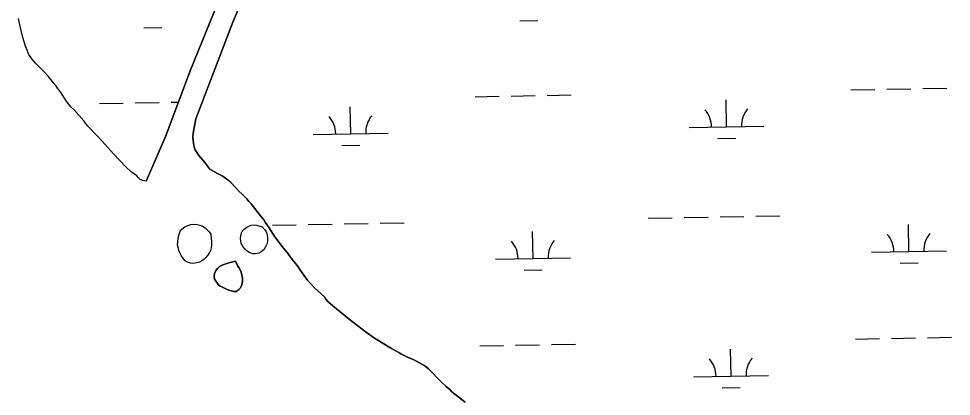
# Model space of a CAD drawing. Extents: x 3957609 to 3995875, y 234277 to 260273.
# Drawn here: x 3984397 to 3985642, y 245780 to 246284 of the extents above; entities that cross this region are included whole.
import ezdxf

# ---------------------------------------------------------------- set-up
doc = ezdxf.new("R2010")
doc.units = 0
doc.layers.add('V-TOPO-SHOR', color=7, linetype='Continuous')
doc.layers.add('V-WETL-SWMP', color=7, linetype='Continuous')

msp = doc.modelspace()

# ---------------------------------------------------------------- linework, layer by layer
at = {"layer": 'V-TOPO-SHOR'}
for points in [[(3984567.482, 246067.102), (3984593.741, 246127.625), (3984625.95, 246214.454), (3984678.611, 246343.99), (3984748.196, 246483.334), (3984827.24, 246651.411), (3984901.689, 246786.17), (3984920.299, 246819.22), (3984929.91, 246832.985), (3984941.76, 246848.546), (3985003.702, 246936.21), (3985069.83, 247035.006), (3985182.757, 247179.695), (3985230.035, 247238.962), (3985286.67, 247301.696), (3985363.302, 247372.735), (3985379.51, 247389.34)], [(3985272.178, 247238.261), (3985200.707, 247156.901), (3985125.333, 247055.592), (3985063.815, 246967.502), (3984997.161, 246869.875), (3984948.445, 246796.491), (3984893.911, 246702.638), (3984874.858, 246665.34), (3984851.742, 246620.628), (3984762.867, 246437.51), (3984713.975, 246347.031), (3984702.085, 246321.278), (3984693.842, 246304.748), (3984682.907, 246279.308), (3984633.432, 246150.184), (3984629.852, 246131.193), (3984629.614, 246125.354), (3984630.739, 246114.411), (3984632.733, 246108.777), (3984637.798, 246101.218), (3984645.617, 246091.949), (3984652.484, 246083.108)], [(3984567.482, 246067.102), (3984562.813, 246067.758), (3984559.315, 246069.259), (3984557.095, 246071.497), (3984554.664, 246074.375), (3984551.913, 246076.509), (3984547.041, 246079.608), (3984539.85, 246086.644), (3984523.569, 246103.379), (3984508.561, 246120.535), (3984502.64, 246126.505), (3984489.531, 246140.359), (3984484.04, 246147.495), (3984470.511, 246162.521), (3984466.6, 246166.465), (3984460.472, 246174.452), (3984453.722, 246184.885), (3984448.968, 246191.062), (3984446.648, 246194.787), (3984443.689, 246198.09), (3984436.293, 246207.145), (3984431.431, 246212.687), (3984419.694, 246224.52), (3984417.581, 246226.863), (3984414.517, 246230.486), (3984410.72, 246236.341), (3984407.353, 246243.998), (3984406.198, 246247.083), (3984402.528, 246258.67), (3984399.708, 246269.723), (3984397.004, 246284.281)], [(3984652.484, 246083.108), (3984663.287, 246076.8), (3984668.797, 246074.016), (3984675.149, 246069.742), (3984677.689, 246067.717), (3984680.863, 246064.942), (3984691.54, 246053.326), (3984695.664, 246049.488), (3984701.585, 246043.624), (3984704.331, 246040.11), (3984707.506, 246036.911), (3984719.755, 246020.617), (3984724.193, 246015.397), (3984726.304, 246012.521), (3984731.476, 246004.749), (3984738.226, 245994.106), (3984748.47, 245980.368), (3984755.863, 245971.42), (3984757.764, 245968.651), (3984762.622, 245962.259), (3984764.631, 245959.916), (3984769.278, 245953.952), (3984773.392, 245947.671), (3984782.366, 245935.32), (3984792.197, 245924.555), (3984805.208, 245912.822), (3984807.213, 245909.523), (3984810.487, 245905.796), (3984816.412, 245900.567), (3984821.278, 245896.514), (3984838.316, 245882.641), (3984859.697, 245866.206), (3984872.188, 245857.342), (3984886.698, 245848.47), (3984890.405, 245846.439), (3984895.066, 245843.553), (3984904.599, 245838.206), (3984907.354, 245836.709), (3984917.313, 245831.89), (3984922.72, 245829.639), (3984927.275, 245827.284), (3984939.456, 245820.333), (3984944.433, 245816.704), (3984962.089, 245798.474)], [(3984610.062, 245990.167), (3984610.498, 245993.245), (3984611.149, 245996.322), (3984612.651, 246000.137), (3984615.104, 246003.1), (3984619.045, 246006.162), (3984623.087, 246008.057), (3984627.021, 246009.423), (3984630.419, 246009.832), (3984635.195, 246009.388), (3984639.119, 246008.204), (3984642.406, 246006.811), (3984645.9, 246004.673), (3984651.401, 245999.342), (3984653.83, 245996.36), (3984654.424, 245985.952), (3984654.405, 245981.598), (3984653.967, 245978.098), (3984653.209, 245974.703), (3984651.819, 245971.735), (3984649.361, 245968.03), (3984646.908, 245964.96), (3984644.667, 245962.847), (3984641.687, 245960.629), (3984638.283, 245959.052), (3984634.986, 245958.001), (3984629.674, 245956.961), (3984626.278, 245957.508), (3984622.356, 245958.902), (3984619.284, 245960.828), (3984616.116, 245964.661), (3984614.322, 245967.111), (3984612.53, 245970.41), (3984610.955, 245974.557), (3984609.804, 245979.02), (3984609.286, 245982.102), (3984610.062, 245990.167)], [(3984693.635, 245994.075), (3984694.499, 245997.892), (3984695.783, 246000.649), (3984698.343, 246003.186), (3984701.644, 246005.826), (3984704.411, 246007.194), (3984707.707, 246008.245), (3984711.53, 246008.653), (3984714.713, 246008.11), (3984722.243, 246006.062), (3984725.624, 246002.013), (3984727.312, 245999.457), (3984728.363, 245996.588), (3984729.301, 245992.123), (3984729.391, 245988.408), (3984728.842, 245983.952), (3984726.804, 245979.182), (3984724.56, 245975.368), (3984720.832, 245972.622), (3984717.537, 245971.15), (3984713.283, 245969.999), (3984709.568, 245970.228), (3984704.905, 245971.838), (3984701.515, 245974.082), (3984699.402, 245976.321), (3984696.338, 245980.048), (3984694.124, 245983.88), (3984693.502, 245987.386), (3984693.303, 245990.573), (3984693.635, 245994.075)], [(3984658.682, 245936.248), (3984663.218, 245929.327), (3984666.075, 245926.874), (3984669.36, 245925.479), (3984675.612, 245922.483), (3984679.641, 245920.98), (3984684.093, 245919.581), (3984687.81, 245919.778), (3984691.112, 245922.313), (3984693.137, 245924.535), (3984694.96, 245928.455), (3984695.724, 245933.548), (3984695.736, 245937.052), (3984695.224, 245941.513), (3984694.18, 245945.658), (3984692.918, 245948.529), (3984691.23, 245951.616), (3984689.225, 245954.598), (3984686.385, 245960.449), (3984677.669, 245958.04), (3984669.8, 245955.419), (3984665.227, 245953.103), (3984662.775, 245951.093), (3984660.107, 245947.708), (3984658.606, 245943.68), (3984658.059, 245940.071), (3984658.682, 245936.248)], [(3984962.089, 245798.474), (3984967.798, 245792.824), (3984972.558, 245788.771), (3984975.519, 245785.894), (3984993.302, 245772.229)]]:
    msp.add_lwpolyline(points, dxfattribs=at)
at = {"layer": 'V-WETL-SWMP'}
for p, q in [((3985066.19, 246280.944), (3985090.186, 246281.38)), ((3984564.365, 246271.819), (3984588.361, 246272.256)), ((3985556.427, 246189.84), (3985588.422, 246190.422)), ((3985604.419, 246190.713), (3985636.414, 246191.295)), ((3985006.61, 246179.843), (3985038.605, 246180.425)), ((3985054.602, 246180.716), (3985086.597, 246181.297)), ((3985102.594, 246181.588), (3985134.589, 246182.17)), ((3985508.435, 246188.968), (3985540.43, 246189.55)), ((3984504.785, 246170.718), (3984536.78, 246171.3)), ((3984552.777, 246171.591), (3984584.772, 246172.173)), ((3984600.769, 246172.464), (3984610.44, 246172.639)), ((3984840.418, 246130.383), (3984839.763, 246166.378)), ((3985342.243, 246139.508), (3985341.588, 246175.502)), ((3985292.251, 246138.599), (3985392.235, 246140.417)), ((3984790.426, 246129.474), (3984890.409, 246131.292)), ((3984828.7, 246114.737), (3984852.696, 246115.173)), ((3985330.525, 246123.862), (3985354.521, 246124.298)), ((3985237.599, 246017.515), (3985269.594, 246018.096)), ((3985285.591, 246018.387), (3985317.586, 246018.969)), ((3985333.583, 246019.26), (3985365.578, 246019.842)), ((3985381.576, 246020.133), (3985413.57, 246020.714)), ((3984735.774, 246008.39), (3984767.769, 246008.972)), ((3984783.766, 246009.263), (3984815.761, 246009.844)), ((3984831.758, 246010.135), (3984863.753, 246010.717)), ((3984879.751, 246011.008), (3984911.745, 246011.59)), ((3985585.78, 245973.095), (3985585.126, 246009.089)), ((3985083.955, 245963.971), (3985083.301, 245999.965)), ((3985535.789, 245972.186), (3985635.772, 245974.004)), ((3985033.964, 245963.061), (3985133.947, 245964.88)), ((3985574.063, 245957.449), (3985598.059, 245957.885)), ((3985072.238, 245948.324), (3985096.234, 245948.76)), ((3985514.483, 245856.348), (3985546.478, 245856.93)), ((3985562.475, 245857.22), (3985594.47, 245857.802)), ((3985610.467, 245858.093), (3985642.462, 245858.675)), ((3985012.658, 245847.223), (3985044.653, 245847.805)), ((3985060.65, 245848.096), (3985092.645, 245848.677)), ((3985108.642, 245848.968), (3985140.637, 245849.55)), ((3985348.291, 245806.888), (3985347.636, 245842.882)), ((3985298.299, 245805.979), (3985398.283, 245807.797)), ((3985336.573, 245791.242), (3985360.569, 245791.678))]:
    msp.add_line(p, q, dxfattribs=at)
for points in [[(3984678.611, 246343.99), (3984625.95, 246214.453), (3984593.742, 246127.624), (3984567.482, 246067.102), (3984562.813, 246067.758), (3984559.315, 246069.259), (3984557.095, 246071.498), (3984554.664, 246074.374), (3984551.913, 246076.509), (3984547.041, 246079.608), (3984539.85, 246086.644), (3984523.568, 246103.379), (3984508.562, 246120.534), (3984502.64, 246126.504), (3984489.532, 246140.359), (3984484.04, 246147.495), (3984470.511, 246162.52), (3984466.599, 246166.465), (3984460.473, 246174.452), (3984453.721, 246184.885), (3984448.968, 246191.062), (3984446.648, 246194.787), (3984443.688, 246198.091), (3984436.293, 246207.145), (3984431.432, 246212.686), (3984419.695, 246224.519), (3984417.581, 246226.863), (3984414.517, 246230.486), (3984410.719, 246236.34), (3984407.352, 246243.999), (3984406.197, 246247.082), (3984402.528, 246258.67), (3984399.707, 246269.723), (3984397.005, 246284.28)], [(3984755.864, 245971.419), (3984748.469, 245980.367), (3984738.226, 245994.105), (3984731.475, 246004.749), (3984726.304, 246012.521), (3984724.192, 246015.396), (3984719.754, 246020.617), (3984707.505, 246036.911), (3984704.332, 246040.109), (3984701.586, 246043.624), (3984695.665, 246049.487), (3984691.54, 246053.326), (3984680.864, 246064.942), (3984677.69, 246067.716), (3984675.15, 246069.743), (3984668.797, 246074.016), (3984663.287, 246076.799), (3984652.484, 246083.107), (3984645.618, 246091.948), (3984637.799, 246101.217), (3984632.733, 246108.777), (3984630.738, 246114.412), (3984629.615, 246125.353), (3984629.851, 246131.192), (3984633.432, 246150.184), (3984682.907, 246279.309), (3984693.841, 246304.748)], [(3984993.302, 245772.23), (3984975.52, 245785.893), (3984972.559, 245788.771), (3984967.798, 245792.825), (3984962.088, 245798.475), (3984944.432, 245816.703), (3984939.456, 245820.333), (3984927.275, 245827.283), (3984922.719, 245829.638), (3984917.314, 245831.889), (3984907.353, 245836.708), (3984904.599, 245838.205), (3984895.065, 245843.553), (3984890.405, 245846.438), (3984886.698, 245848.471), (3984872.188, 245857.342), (3984859.696, 245866.205), (3984838.316, 245882.642), (3984821.279, 245896.514), (3984816.412, 245900.568), (3984810.488, 245905.795), (3984807.212, 245909.524), (3984805.208, 245912.823), (3984792.196, 245924.555), (3984782.366, 245935.319), (3984773.392, 245947.671), (3984769.277, 245953.952), (3984764.63, 245959.916), (3984762.622, 245962.26), (3984757.764, 245968.65), (3984755.864, 245971.419)]]:
    msp.add_lwpolyline(points, dxfattribs=at)
for points in [[(3984609.286, 245982.102), (3984610.062, 245990.167), (3984610.499, 245993.245), (3984611.149, 245996.321), (3984612.65, 246000.137), (3984615.104, 246003.1), (3984619.045, 246006.163), (3984623.087, 246008.057), (3984627.021, 246009.422), (3984630.42, 246009.832), (3984635.196, 246009.388), (3984639.12, 246008.204), (3984642.406, 246006.811), (3984645.9, 246004.673), (3984651.4, 245999.342), (3984653.829, 245996.36), (3984654.424, 245985.952), (3984654.406, 245981.599), (3984653.967, 245978.098), (3984653.21, 245974.703), (3984651.818, 245971.736), (3984649.361, 245968.03), (3984646.907, 245964.961), (3984644.668, 245962.847), (3984641.687, 245960.629), (3984638.283, 245959.051), (3984634.987, 245958.002), (3984629.674, 245956.962), (3984626.279, 245957.507), (3984622.356, 245958.903), (3984619.285, 245960.827), (3984616.116, 245964.662), (3984614.321, 245967.111), (3984612.529, 245970.41), (3984610.954, 245974.557), (3984609.804, 245979.021)], [(3984693.302, 245990.572), (3984693.634, 245994.074), (3984694.499, 245997.893), (3984695.784, 246000.648), (3984698.343, 246003.186), (3984701.645, 246005.826), (3984704.411, 246007.195), (3984707.707, 246008.244), (3984711.53, 246008.653), (3984714.713, 246008.109), (3984722.243, 246006.061), (3984725.624, 246002.013), (3984727.312, 245999.458), (3984728.362, 245996.587), (3984729.3, 245992.124), (3984729.391, 245988.408), (3984728.842, 245983.951), (3984726.805, 245979.181), (3984724.56, 245975.368), (3984720.833, 245972.623), (3984717.536, 245971.15), (3984713.284, 245969.999), (3984709.569, 245970.227), (3984704.904, 245971.838), (3984701.516, 245974.082), (3984699.401, 245976.32), (3984696.338, 245980.048), (3984694.124, 245983.88), (3984693.501, 245987.386)], [(3984663.218, 245929.328), (3984658.681, 245936.247), (3984658.059, 245940.072), (3984658.605, 245943.679), (3984660.107, 245947.708), (3984662.775, 245951.094), (3984665.226, 245953.102), (3984669.8, 245955.419), (3984677.668, 245958.041), (3984686.384, 245960.448), (3984689.226, 245954.597), (3984691.231, 245951.616), (3984692.918, 245948.53), (3984694.18, 245945.658), (3984695.225, 245941.513), (3984695.737, 245937.052), (3984695.723, 245933.548), (3984694.959, 245928.455), (3984693.138, 245924.534), (3984691.112, 245922.313), (3984687.811, 245919.778), (3984684.094, 245919.581), (3984679.64, 245920.979), (3984675.612, 245922.482), (3984669.36, 245925.48), (3984666.074, 245926.874)]]:
    msp.add_lwpolyline(points, close=True, dxfattribs=at)
for centre, start, end in [((3984785.175, 246129.854), 0.269879, 41.813537), ((3984895.643, 246131.863), 140.269876, 181.813534), ((3985287, 246138.979), 0.269879, 41.813537), ((3985397.468, 246140.987), 140.269876, 181.813534), ((3985530.538, 245972.566), 0.269879, 41.813537), ((3985641.006, 245974.574), 140.269876, 181.813534), ((3984637.356, 245956.325), 140.269876, 141.053598), ((3985028.713, 245963.441), 0.269879, 41.813537), ((3985139.181, 245965.45), 140.269876, 181.813534), ((3985293.048, 245806.359), 0.269879, 41.813537), ((3985403.516, 245808.367), 140.269876, 181.813534)]:
    msp.add_arc(centre, 35.246, start, end, dxfattribs=at)

doc.saveas('drawing.dxf')
